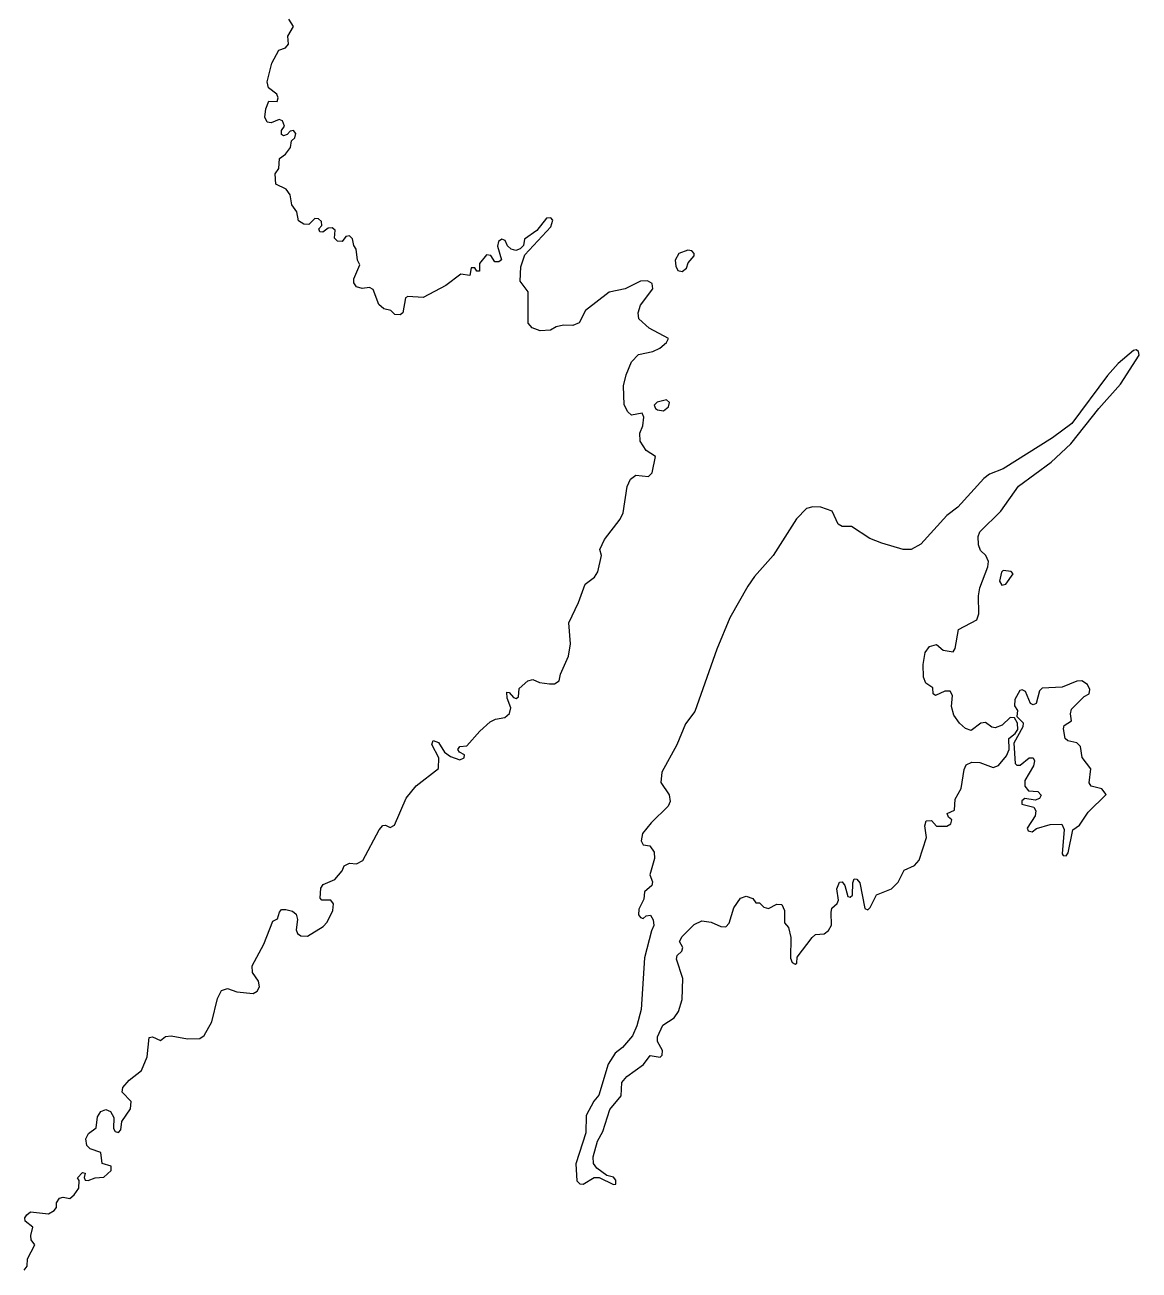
# Model space of a CAD drawing. Extents: x 369010 to 735936, y 6377141 to 6616555.
# Drawn here: x 412529 to 414906, y 6444379 to 6447034 of the extents above; entities that cross this region are included whole.
import ezdxf

# ---------------------------------------------------------------- set-up
doc = ezdxf.new("R2010")
doc.units = 0
doc.header["$LTSCALE"] = 40
doc.layers.add('3', color=7, linetype='Continuous', lineweight=13)

msp = doc.modelspace()

# ---------------------------------------------------------------- linework, layer by layer
at = {"layer": '3'}
for points in [[(413102.46, 6446809.56), (413095.01, 6446808.08), (413089.05, 6446800.46), (413081.11, 6446797.81), (413076.64, 6446800.96), (413076.97, 6446809.23), (413083.09, 6446818.83), (413078.62, 6446829.76), (413071.51, 6446832.4), (413054.46, 6446825.29), (413046.35, 6446827.11), (413041.39, 6446838.03), (413043.21, 6446855.24), (413049.99, 6446871.63), (413067.7, 6446870.97), (413069.85, 6446878.58), (413066.87, 6446886.69), (413048.83, 6446899.93), (413045.86, 6446913), (413055.95, 6446952.73), (413071.34, 6446980.7), (413085.58, 6446985.66), (413091.37, 6446993.11), (413090.54, 6447010.32), (413102.13, 6447031.34), (413092.03, 6447046.4)], [(413842.59, 6446436.68), (413869.07, 6446471.44), (413867.75, 6446483.03), (413857.82, 6446488.82), (413842.59, 6446487.66), (413810.15, 6446471.77), (413776.06, 6446464.49), (413725.08, 6446425.1), (413712.01, 6446398.78), (413698.11, 6446393.49), (413678.58, 6446394.32), (413662.52, 6446390.84), (413650.94, 6446383.39), (413628.76, 6446381.9), (413611.55, 6446388.36), (413603.27, 6446398.12), (413602.78, 6446465.15), (413585.89, 6446487.66), (413587.55, 6446518.44), (413595.82, 6446544.26), (413651.27, 6446603.51), (413655.41, 6446618.08), (413651.27, 6446623.21), (413642.17, 6446622.21), (413621.15, 6446595.9), (413595.33, 6446577.53), (413593.18, 6446564.12), (413586.06, 6446557.01), (413576.63, 6446553.53), (413566.86, 6446556.51), (413558.92, 6446562.96), (413554.12, 6446574.55), (413547, 6446577.2), (413539.88, 6446572.23), (413537.57, 6446562.63), (413546.34, 6446533.34), (413540.71, 6446528.87), (413532.11, 6446529.2), (413523, 6446542.61), (413514.07, 6446544.26), (413499.34, 6446525.89), (413499.01, 6446509.01), (413493.38, 6446509.01), (413488.91, 6446516.13), (413481.13, 6446516.46), (413478.48, 6446499.91), (413459.62, 6446502.89), (413427.34, 6446478.56), (413379.01, 6446452.74), (413346.58, 6446455.39), (413341.28, 6446452.41), (413335.65, 6446420.46), (413330.03, 6446416), (413318.44, 6446416.82), (413309.83, 6446425.1), (413295.1, 6446428.74), (413284.35, 6446438.17), (413272.26, 6446469.95), (413264.49, 6446474.42), (413249.09, 6446471.94), (413236.68, 6446475.91), (413230.72, 6446484.18), (413230.72, 6446492.96), (413243.8, 6446522.58), (413238.5, 6446532.68), (413236.02, 6446556.51), (413230.72, 6446563.79), (413228.08, 6446578.36), (413221.62, 6446584.64), (413213.84, 6446583.16), (413205.9, 6446572.73), (413196.13, 6446573.39), (413189.84, 6446579.51), (413191.33, 6446596.73), (413184.71, 6446601.86), (413176.11, 6446601.2), (413165.02, 6446592.26), (413158.56, 6446593.25), (413156.25, 6446599.37), (413163.03, 6446606.49), (413162.2, 6446615.1), (413155.58, 6446621.06), (413148.14, 6446621.39), (413135.23, 6446608.97), (413124.47, 6446609.14), (413112.72, 6446616.92), (413109.08, 6446635.62), (413098.82, 6446650.68), (413095.34, 6446672.36), (413086.4, 6446684.28), (413064.72, 6446694.87), (413063.23, 6446717.05), (413070.68, 6446728.14), (413072.5, 6446749.65), (413085.58, 6446758.92), (413096.17, 6446772.82), (413098.32, 6446787.06), (413105.11, 6446793.84), (413107.09, 6446803.11), (413102.46, 6446809.56)], [(413110.57, 6445126.72), (413107.92, 6445104.54), (413110.9, 6445096.27), (413118.01, 6445091.47), (413132.25, 6445090.64), (413165.68, 6445111.16), (413173.96, 6445120.93), (413186.53, 6445145.75), (413187.69, 6445159.66), (413182.06, 6445167.93), (413162.7, 6445167.77), (413159.23, 6445171.57), (413160.38, 6445193.25), (413165.68, 6445201.2), (413190.67, 6445211.79), (413206.39, 6445229.99), (413210.53, 6445240.59), (413221.95, 6445246.55), (413236.85, 6445245.06), (413250.42, 6445252.17), (413284.84, 6445317.71), (413292.62, 6445326.65), (413298.41, 6445327.81), (413308.51, 6445322.51), (413317.45, 6445327.81), (413342.6, 6445385.24), (413363.95, 6445411.39), (413411.95, 6445448.79), (413412.61, 6445471.3), (413397.55, 6445499.44), (413400.36, 6445508.04), (413411.62, 6445503.9), (413424.69, 6445483.38), (413436.94, 6445474.28), (413457.3, 6445467.16), (413466.24, 6445470.97), (413467.06, 6445477.75), (413456.8, 6445483.38), (413453.16, 6445489.34), (413457.3, 6445495.63), (413472.19, 6445496.79), (413499.67, 6445528.4), (413522.01, 6445548.09), (413532.93, 6445553.72), (413553.12, 6445557.2), (413563.39, 6445565.8), (413566.03, 6445577.72), (413558.09, 6445598.74), (413557.59, 6445611.15), (413562.56, 6445610.82), (413571.83, 6445599.9), (413577.12, 6445597.74), (413582.09, 6445601.05), (413583.58, 6445619.43), (413601.95, 6445635.81), (413613.2, 6445638.46), (413626.94, 6445631.84), (413648.29, 6445629.02), (413658.88, 6445629.19), (413668.98, 6445635.15), (413671.96, 6445650.04), (413689.17, 6445687.94), (413692.98, 6445714.09), (413690, 6445759.44), (413710.68, 6445802.64), (413724.42, 6445841.7), (413744.45, 6445856.92), (413751.9, 6445868.18), (413759.67, 6445903.1), (413755.54, 6445915.35), (413765.8, 6445936.86), (413799.39, 6445980.22), (413805.85, 6445994.13), (413813.96, 6446049.9), (413821.24, 6446065.29), (413832.5, 6446074.23), (413859.47, 6446071.25), (413867.75, 6446079.2), (413874.86, 6446113.62), (413854.51, 6446126.7), (413841.76, 6446146.56), (413841.43, 6446163.44), (413847.72, 6446179.16), (413849.38, 6446197.53), (413845.9, 6446206.47), (413823.72, 6446202), (413815.45, 6446209.12), (413808, 6446223.85), (413806.51, 6446264.56), (413812.14, 6446287.9), (413823.72, 6446315.7), (413838.45, 6446331.42), (413868.74, 6446338.04), (413884.13, 6446345.16), (413898.37, 6446357.24), (413902.17, 6446365.52), (413861.29, 6446387.53), (413839.12, 6446407.39), (413837.63, 6446420.46), (413842.59, 6446436.68)], [(414488.39, 6445700.85), (414509.41, 6445697.05), (414513.88, 6445704.16), (414521.16, 6445744.71), (414560.38, 6445765.4), (414564.52, 6445778.14), (414563.69, 6445817.04), (414566.67, 6445833.59), (414583.88, 6445878.44), (414585.21, 6445890.02), (414579.25, 6445902.44), (414568, 6445913.69), (414563.69, 6445925.77), (414562.7, 6445942.99), (414566.34, 6445953.41), (414611.36, 6445997.6), (414648.76, 6446050.56), (414718.94, 6446101.54), (414760.48, 6446140.76), (414820.39, 6446216.4), (414866.56, 6446268.2), (414906.29, 6446329.77), (414905.13, 6446337.88), (414900.33, 6446341.19), (414894.2, 6446340.2), (414861.93, 6446312.39), (414839.09, 6446286.57), (414762.79, 6446184.62), (414721.25, 6446153.84), (414615.99, 6446087.64), (414587.36, 6446076.05), (414575.11, 6446067.28), (414519.67, 6446005.88), (414496.17, 6445987.84), (414440.39, 6445926.77), (414419.87, 6445915.68)], [(414419.87, 6445915.68), (414402.99, 6445915.51), (414357.14, 6445929.08), (414331.66, 6445939.18), (414292.43, 6445964.34), (414272.9, 6445964.34), (414264.63, 6445969.96), (414251.55, 6445997.27), (414227.55, 6446005.55), (414210.34, 6446006.37), (414196.77, 6446003.23), (414175.25, 6445981.22), (414125.6, 6445902.77), (414085.55, 6445858.25), (414071.32, 6445837.56), (414033.25, 6445769.87), (414005.12, 6445702.84), (413958.28, 6445570.11), (413938.91, 6445543.79), (413919.88, 6445499.27), (413888.11, 6445440.35), (413885.95, 6445418.67), (413903.66, 6445392.19), (413905.81, 6445378.29), (413901.35, 6445368.02), (413865.43, 6445332.44), (413846.89, 6445309.6), (413843.75, 6445293.88), (413848.38, 6445285.6), (413862.45, 6445283.45), (413871.89, 6445270.38), (413872.71, 6445256.48), (413862.78, 6445221.88), (413867.91, 6445206.99), (413866.42, 6445199.21), (413851.03, 6445185.31), (413849.54, 6445169.59), (413838.78, 6445148.57), (413838.62, 6445136.15), (413842.26, 6445130.53), (413848.22, 6445128.71), (413855, 6445134), (413864.11, 6445135.33), (413869.73, 6445125.4), (413871.22, 6445113.31), (413865.93, 6445102.39), (413851.2, 6445044.46), (413843.75, 6444934.24), (413834.48, 6444899.32), (413825.38, 6444878.3), (413804.53, 6444853.31), (413788.8, 6444841.23), (413773.58, 6444818.06), (413753.88, 6444752.02), (413742.96, 6444739.28), (413726.9, 6444708.16), (413726.08, 6444671.42), (413704.56, 6444605.55), (413706.71, 6444569.3), (413713, 6444562.85), (413720.45, 6444562.19), (413743.79, 6444576.25), (413754.71, 6444576.25), (413785, 6444560.86), (413789.8, 6444562.19), (413790.13, 6444570.63), (413784.83, 6444576.75), (413770.43, 6444580.39), (413749.25, 6444596.28), (413742.13, 6444606.21), (413741.3, 6444620.28), (413750.57, 6444653.88), (413762.16, 6444674.07), (413777.38, 6444720.9), (413801.38, 6444750.2), (413802.7, 6444779), (413813.63, 6444791.74), (413848.88, 6444817.23), (413863.44, 6444836.43), (413884.46, 6444832.62), (413888.6, 6444837.09), (413889.59, 6444846.85), (413879, 6444866.38), (413878.67, 6444876.48), (413890.59, 6444901.14), (413914.75, 6444917.03), (413923.36, 6444930.1), (413931.63, 6444955.59), (413932.79, 6445000.44), (413919.05, 6445042.15), (413920.54, 6445049.93), (413930.81, 6445058.53), (413932.96, 6445066.81), (413925.51, 6445079.55), (413931.14, 6445090.14), (413956.95, 6445115.96), (413973.17, 6445123.74), (413993.53, 6445120.76), (414013.72, 6445111.33), (414024.65, 6445111)], [(414024.65, 6445111), (414031.76, 6445118.61), (414041.86, 6445151.55), (414056.09, 6445172.23), (414068.01, 6445176.54), (414082.57, 6445171.41), (414088.53, 6445162.3), (414096.14, 6445161.64), (414105.41, 6445152.7), (414115.51, 6445150.06), (414133.55, 6445159.32), (414143.97, 6445158.66), (414150.1, 6445145.92), (414150.1, 6445119.6), (414158.04, 6445109.18), (414163.34, 6445087.83), (414162.84, 6445043.97), (414166.15, 6445034.53), (414172.77, 6445030.89), (414176.25, 6445033.04), (414176.91, 6445046.29), (414208.52, 6445088.16), (414215.64, 6445094.61), (414234.34, 6445095.77), (414243.77, 6445103.22), (414250.06, 6445114.14), (414249.07, 6445141.45), (414250.72, 6445150.72), (414261.81, 6445160.81), (414264.79, 6445167.6), (414261.15, 6445191.6), (414266.78, 6445206.33), (414272.74, 6445206.66), (414278.36, 6445198.71), (414284.82, 6445175.54), (414289.62, 6445174.05), (414294.91, 6445178.19), (414295.24, 6445204.67), (414298.22, 6445213.44), (414304.18, 6445212.62), (414310.47, 6445204.67), (414320.9, 6445150.06), (414327.35, 6445147.08), (414332.81, 6445151.88), (414345.72, 6445178.85), (414377.83, 6445191.6), (414392.56, 6445206.16), (414404.97, 6445231.32), (414427.15, 6445241.41), (414437.25, 6445253.17), (414452.97, 6445301), (414449, 6445326.15), (414451.81, 6445336.91), (414463.4, 6445337.74), (414473.82, 6445325.49), (414496, 6445325.49), (414504.94, 6445330.29), (414506.76, 6445338.9), (414499.97, 6445344.85), (414497.16, 6445352.47), (414512.72, 6445359.58), (414514.04, 6445383.09), (414526.45, 6445405.93), (414533.24, 6445446.14), (414537.71, 6445456.24), (414549.29, 6445462.2), (414566.51, 6445461.04), (414594.64, 6445450.94), (414606.23, 6445454.58), (414623.44, 6445475.6), (414629.07, 6445488.84), (414628.24, 6445512.34), (414642.14, 6445522.94), (414647.27, 6445531.87), (414646.94, 6445545.45), (414640.65, 6445556.2), (414631.38, 6445557.03), (414613.84, 6445541.14), (414599.11, 6445535.52), (414591.99, 6445536.84), (414578.92, 6445546.93), (414568.49, 6445544.95), (414548.13, 6445529.56), (414536.05, 6445534.03), (414522.98, 6445545.45), (414511.39, 6445562.49), (414506.1, 6445580.53), (414508.41, 6445604.53), (414503.45, 6445613.47), (414491.53, 6445613.63), (414472, 6445604.53), (414467.04, 6445607.84), (414466.21, 6445620.25), (414451.15, 6445630.35), (414446.68, 6445643.09), (414445.52, 6445670.57), (414449.99, 6445695.56), (414459.42, 6445708.63), (414474.32, 6445712.77), (414488.39, 6445700.85)], [(412527.99, 6444378.64), (412534.28, 6444386.92), (412535.11, 6444402.31), (412550.5, 6444432.6), (412542.89, 6444443.52), (412541.9, 6444452.46), (412546.36, 6444470.17), (412530.14, 6444483.24), (412529.48, 6444490.36), (412533.12, 6444496.81), (412541.4, 6444503.1), (412579.96, 6444498.3), (412591.55, 6444505.42), (412596.84, 6444512.04), (412596.84, 6444522.13), (412602.97, 6444532.23), (412611.08, 6444534.22), (412625.31, 6444531.57), (412634.41, 6444539.51), (412644.01, 6444553.58), (412644.84, 6444569.47), (412641.2, 6444575.76), (412652.29, 6444586.68), (412657.58, 6444585.19), (412655.43, 6444576.25), (412657.58, 6444570.63), (412664.04, 6444569.47), (412679.43, 6444575.43), (412697.63, 6444576.58), (412713.03, 6444590.82), (412713.36, 6444600.09), (412694.32, 6444606.04), (412691.35, 6444629.38), (412668.18, 6444637.16), (412661.39, 6444644.44), (412659.07, 6444658.67), (412665.03, 6444670.26), (412681.25, 6444681.85), (412683.9, 6444705.35), (412691.01, 6444716.6), (412702.1, 6444720.9), (412711.87, 6444716.6), (412718.98, 6444704.35), (412718.65, 6444680.36), (412721.8, 6444673.9), (412729.08, 6444672.08), (412734.05, 6444677.71), (412736.2, 6444695.25), (412754.57, 6444722.72), (412756.06, 6444738.45), (412736.53, 6444758.31), (412738.02, 6444768.4), (412751.92, 6444783.8), (412777.74, 6444804.32), (412790.15, 6444833.28), (412794.12, 6444874.49), (412801.24, 6444876.31), (412818.62, 6444868.04), (412829.04, 6444876.64), (412841.13, 6444878.46), (412875.88, 6444871.84), (412902.2, 6444872.84), (412911.47, 6444878.96), (412928.35, 6444908.09), (412939.93, 6444957.58), (412948.7, 6444974.95), (412961.45, 6444978.93), (412981.64, 6444972.3), (413016.06, 6444968.83), (413024.67, 6444973.63), (413029.97, 6444983.06), (413027.82, 6444994.81), (413014.57, 6445013.35), (413013.91, 6445027.25), (413039.24, 6445074.09), (413058.1, 6445122.58), (413068.53, 6445128.04), (413072.34, 6445142.28), (413076.8, 6445147.57), (413086.24, 6445148.07), (413100.47, 6445143.93), (413107.92, 6445137.81), (413110.57, 6445126.72)]]:
    msp.add_lwpolyline(points, dxfattribs=at)
for points in [[(413943.22, 6446553.86), (413924.02, 6446546.58), (413916.9, 6446532.68), (413917.73, 6446519.93), (413922.2, 6446511), (413931.47, 6446508.84), (413940.9, 6446515.46), (413944.54, 6446527.05), (413957.29, 6446541.78), (413957.29, 6446547.08), (413952.16, 6446552.54)], [(413897.87, 6446234.93), (413878.17, 6446229.97), (413872.05, 6446223.35), (413874.37, 6446216.4), (413878.84, 6446213.58), (413891.58, 6446211.6), (413902.5, 6446220.21), (413904.32, 6446229.14)], [(414616.32, 6445870.99), (414612.52, 6445867.19), (414608.71, 6445848.15), (414613.67, 6445839.55), (414621.95, 6445841.37), (414637.34, 6445863.54), (414633.2, 6445868.34)], [(414784.31, 6445635.64), (414773.55, 6445634.98), (414741.94, 6445621.91), (414699.57, 6445619.59), (414693.94, 6445613.96), (414686.83, 6445586.99), (414680.37, 6445584.01), (414674.75, 6445586.99), (414663.82, 6445612.47), (414656.71, 6445616.61), (414651.57, 6445614.79), (414641.15, 6445595.59), (414640.82, 6445582.02), (414647.11, 6445571.93), (414645.78, 6445559.18), (414658.86, 6445545.78), (414658.36, 6445537.5), (414638.83, 6445502.58), (414642.14, 6445459.22), (414645.78, 6445455.74), (414652.57, 6445455.91), (414671.44, 6445471.3), (414680.04, 6445471.3), (414683.02, 6445464.51), (414680.7, 6445454.42), (414662.83, 6445422.81), (414662.5, 6445410.56), (414670.44, 6445401.13), (414689.97, 6445399.31), (414697.42, 6445391.86), (414694.11, 6445384.58), (414684.68, 6445380.6), (414662.83, 6445384.24), (414656.21, 6445379.44), (414656.21, 6445372.66), (414681.7, 6445365.87), (414686.17, 6445358.09), (414684.68, 6445347.83), (414667.79, 6445321.35), (414669.95, 6445315.23), (414678.22, 6445313.08), (414687.65, 6445320.86), (414716.29, 6445329.13), (414741.11, 6445329.63), (414746.74, 6445318.7), (414742.11, 6445266.57), (414744.42, 6445262.76), (414750.71, 6445262.1), (414754.85, 6445268.39), (414764.78, 6445317.88), (414778.85, 6445327.31), (414797.38, 6445355.12), (414836.11, 6445392.85), (414826.68, 6445405.26), (414803.84, 6445410.56), (414799.7, 6445418.01), (414803.01, 6445447.63), (414784.97, 6445471.63), (414781.5, 6445495.63), (414773.22, 6445503.41), (414754.52, 6445507.21), (414748.56, 6445512.34), (414744.75, 6445533.36), (414746.57, 6445540.48), (414762.13, 6445549.91), (414759.65, 6445565.14), (414761.8, 6445574.9), (414789.27, 6445602.05), (414799.7, 6445608.01), (414800.86, 6445616.94), (414795.89, 6445627.54)]]:
    msp.add_lwpolyline(points, close=True, dxfattribs=at)

doc.saveas('drawing.dxf')
